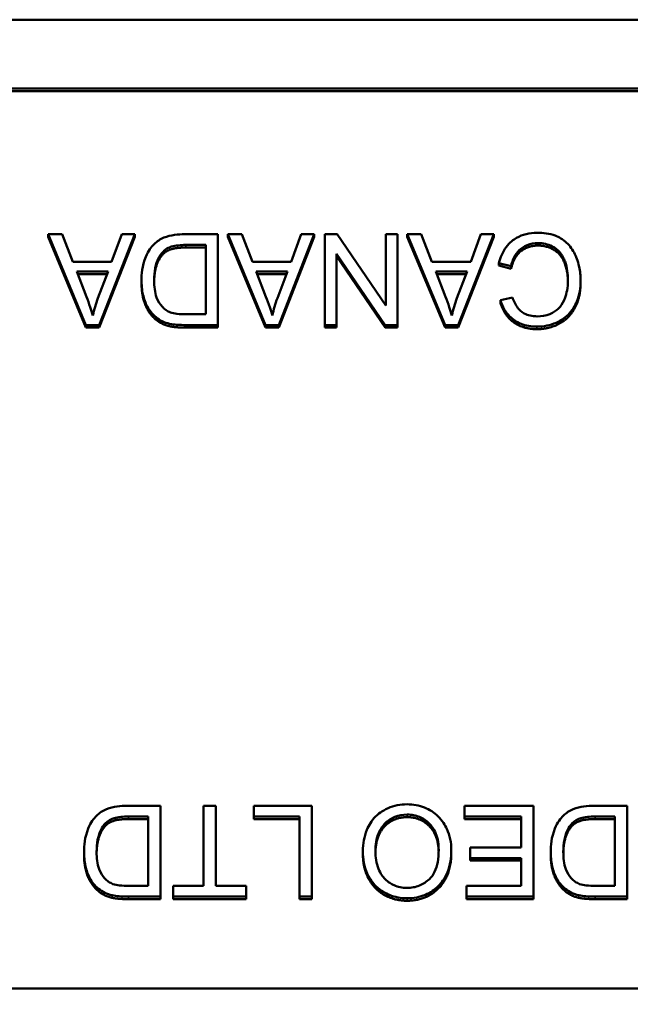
# Model space of a CAD drawing. Header units: inches. Extents: x -32 to 29.2, y -14.4 to 22.6.
# Tile 277 of 285: x 6.95 to 7.412, y 16.468 to 17.213. Entities that reach past the tile are written whole.
import ezdxf

# ---------------------------------------------------------------- set-up
doc = ezdxf.new("R2010")
doc.units = ezdxf.units.IN
doc.header["$MEASUREMENT"] = 0
for name, color, linetype, lineweight in [('Dimension (ANSI)', 7, 'Continuous', 25), ('Visible (ANSI)', 7, 'Continuous', 50), ('Visible Narrow (ANSI)', 7, 'Continuous', 35)]:
    doc.layers.add(name, color=color, linetype=linetype, lineweight=lineweight)
doc.styles.add('Note Text (ANSI)', font='tahoma.ttf')
doc.dimstyles.new('Default (ANSI)', dxfattribs={"dimtxt": 0.188, "dimasz": 0.098425, "dimexe": 0.125, "dimexo": 0.0625, "dimgap": 0.031496, "dimtad": 0, "dimtih": 1, "dimtoh": 1, "dimrnd": 1e-08, "dimzin": 4, "dimdsep": 46, "dimtxsty": 'Note Text (ANSI)', "dimcen": 0.09, "dimdle": 0.393701, "dimclrd": 256, "dimclre": 256, "dimclrt": 256, "dimadec": 0, "dimazin": 1, "dimtfac": 1.276596, "dimtofl": 0, "dimtmove": 0, "dimatfit": 3, "dimfxl": 1, "dimtolj": 1, "dimtzin": 4, "dimlwd": -1, "dimlwe": -1, "dimarcsym": 0})

# ---------------------------------------------------------------- blocks, each defined once
blk = doc.blocks.new('*D10')
at = {"layer": 'Defpoints', "color": 0, "transparency": 16777216}
for p in [(8.6796, 17.71034), (6.96711, 9.42945), (13.57033, 9.42945)]:
    blk.add_point(p, dxfattribs=at)
at = {"layer": 'Dimension (ANSI)', "transparency": 16777216}
for p, q in [((8.7421, 17.71034), (13.69533, 17.71034)), ((13.57033, 17.61192), (13.57033, 14.29796)), ((13.57033, 9.52787), (13.57033, 12.84183)), ((7.02961, 9.42945), (13.69533, 9.42945))]:
    blk.add_line(p, q, dxfattribs=at)
for points in [[(13.55393, 17.61192), (13.58673, 17.61192), (13.57033, 17.71034)], [(13.55393, 9.52787), (13.58673, 9.52787), (13.57033, 9.42945)]]:
    blk.add_solid(points, dxfattribs=at)
at = {"layer": 'Dimension (ANSI)', "transparency": 16777216, "insert": (13.44735, 12.87332), "char_height": 0.188, "attachment_point": 1, "rotation": 90, "style": 'Note Text (ANSI)'}
blk.add_mtext('\\A1;8.28 [210.3]', dxfattribs=at)
blk = doc.blocks.new('*D11')
at = {"layer": 'Defpoints', "color": 0, "transparency": 16777216}
for p in [(8.6796, 17.71034), (11.81043, 17.71034), (4.06273, 9.93815)]:
    blk.add_point(p, dxfattribs=at)
at = {"layer": 'Dimension (ANSI)', "transparency": 16777216}
for p, q in [((8.7421, 17.71034), (11.93543, 17.71034)), ((11.81043, 17.61192), (11.81043, 14.55073)), ((11.81043, 10.03657), (11.81043, 13.09775)), ((4.12523, 9.93815), (11.93543, 9.93815))]:
    blk.add_line(p, q, dxfattribs=at)
for points in [[(11.79402, 17.61192), (11.82683, 17.61192), (11.81043, 17.71034)], [(11.79402, 10.03657), (11.82683, 10.03657), (11.81043, 9.93815)]]:
    blk.add_solid(points, dxfattribs=at)
at = {"layer": 'Dimension (ANSI)', "transparency": 16777216, "insert": (11.68745, 13.12925), "char_height": 0.188, "attachment_point": 1, "rotation": 90, "style": 'Note Text (ANSI)'}
blk.add_mtext('\\A1;7.77 [197.4]', dxfattribs=at)
blk = doc.blocks.new('*D12')
at = {"layer": 'Defpoints', "color": 0, "transparency": 16777216}
for p in [(5.3892, 18.6769), (8.6796, 17.71034), (5.3892, 16.57716)]:
    blk.add_point(p, dxfattribs=at)
at = {"layer": 'Dimension (ANSI)', "transparency": 16777216}
for p, q in [((5.3892, 16.63966), (5.3892, 18.8019)), ((8.6796, 17.77284), (8.6796, 18.8019)), ((5.48762, 18.6769), (6.37836, 18.6769)), ((8.58118, 18.6769), (7.69044, 18.6769))]:
    blk.add_line(p, q, dxfattribs=at)
for points in [[(5.48762, 18.6933), (5.48762, 18.66049), (5.3892, 18.6769)], [(8.58118, 18.6933), (8.58118, 18.66049), (8.6796, 18.6769)]]:
    blk.add_solid(points, dxfattribs=at)
at = {"layer": 'Dimension (ANSI)', "transparency": 16777216, "insert": (6.40986, 18.79987), "char_height": 0.188, "attachment_point": 1, "style": 'Note Text (ANSI)'}
blk.add_mtext('\\A1;3.29 [83.6]', dxfattribs=at)
blk = doc.blocks.new('*D13')
at = {"layer": 'Defpoints', "color": 0, "transparency": 16777216}
for p in [(4.3892, 19.65042), (8.6796, 17.71034), (4.3892, 16.57716)]:
    blk.add_point(p, dxfattribs=at)
at = {"layer": 'Dimension (ANSI)', "transparency": 16777216}
for p, q in [((4.3892, 16.63966), (4.3892, 19.77542)), ((8.6796, 17.77284), (8.6796, 19.77542)), ((4.48762, 19.65042), (5.80419, 19.65042)), ((8.58118, 19.65042), (7.26461, 19.65042))]:
    blk.add_line(p, q, dxfattribs=at)
for points in [[(4.48762, 19.66683), (4.48762, 19.63402), (4.3892, 19.65042)], [(8.58118, 19.66683), (8.58118, 19.63402), (8.6796, 19.65042)]]:
    blk.add_solid(points, dxfattribs=at)
at = {"layer": 'Dimension (ANSI)', "transparency": 16777216, "insert": (5.83568, 19.7734), "char_height": 0.188, "attachment_point": 1, "style": 'Note Text (ANSI)'}
blk.add_mtext('\\A1;4.29 [109.0]', dxfattribs=at)
blk = doc.blocks.new('*D14')
at = {"layer": 'Defpoints', "color": 0, "transparency": 16777216}
for p in [(2.94243, 20.7074), (8.6796, 17.71034), (2.94243, 16.88113)]:
    blk.add_point(p, dxfattribs=at)
at = {"layer": 'Dimension (ANSI)', "transparency": 16777216}
for p, q in [((2.94243, 16.94363), (2.94243, 20.8324)), ((8.6796, 17.77284), (8.6796, 20.8324)), ((3.04085, 20.7074), (5.0861, 20.7074)), ((8.58118, 20.7074), (6.53593, 20.7074))]:
    blk.add_line(p, q, dxfattribs=at)
for points in [[(3.04085, 20.7238), (3.04085, 20.69099), (2.94243, 20.7074)], [(8.58118, 20.7238), (8.58118, 20.69099), (8.6796, 20.7074)]]:
    blk.add_solid(points, dxfattribs=at)
at = {"layer": 'Dimension (ANSI)', "transparency": 16777216, "insert": (5.1176, 20.83037), "char_height": 0.188, "attachment_point": 1, "style": 'Note Text (ANSI)'}
blk.add_mtext('\\A1;5.74 [145.7]', dxfattribs=at)
blk = doc.blocks.new('*D15')
at = {"layer": 'Defpoints', "color": 0, "transparency": 16777216}
for p in [(2.17043, 21.60247), (8.6796, 17.71034), (2.17043, 16.88113)]:
    blk.add_point(p, dxfattribs=at)
at = {"layer": 'Dimension (ANSI)', "transparency": 16777216}
for p, q in [((2.17043, 16.94363), (2.17043, 21.72747)), ((8.6796, 17.77284), (8.6796, 21.72747)), ((2.26885, 21.60247), (4.69764, 21.60247)), ((8.58118, 21.60247), (6.15239, 21.60247))]:
    blk.add_line(p, q, dxfattribs=at)
for points in [[(2.26885, 21.61887), (2.26885, 21.58606), (2.17043, 21.60247)], [(8.58118, 21.61887), (8.58118, 21.58606), (8.6796, 21.60247)]]:
    blk.add_solid(points, dxfattribs=at)
at = {"layer": 'Dimension (ANSI)', "transparency": 16777216, "insert": (4.72914, 21.72544), "char_height": 0.188, "attachment_point": 1, "style": 'Note Text (ANSI)'}
blk.add_mtext('\\A1;6.51 [165.3]', dxfattribs=at)

msp = doc.modelspace()

# ---------------------------------------------------------------- linework, layer by layer
at = {"layer": 'Visible (ANSI)'}
for p, q in [((6.2596, 17.21312), (7.8996, 17.21312)), ((6.28267, 17.16101), (7.87653, 17.16101)), ((7.87653, 17.15911), (6.28267, 17.15911)), ((6.98219, 17.05072), (6.97162, 17.05072)), ((6.97162, 17.05072), (7.00022, 16.98199)), ((6.97162, 17.04882), (6.97162, 17.05072)), ((7.00022, 16.98009), (6.97162, 17.04882)), ((6.9903, 17.02992), (6.98219, 17.05072)), ((7.01025, 16.98199), (7.03714, 17.05072)), ((7.03714, 17.04882), (7.01025, 16.98009)), ((7.02732, 17.05072), (7.01964, 17.02992)), ((7.03714, 17.05072), (7.02732, 17.05072)), ((7.03714, 17.04882), (7.03714, 17.05072)), ((7.10015, 17.05072), (7.07486, 17.05072)), ((7.10015, 16.98199), (7.10015, 17.05072)), ((7.11808, 17.05072), (7.10751, 17.05072)), ((7.10751, 17.05072), (7.13611, 16.98199)), ((7.10751, 17.04882), (7.10751, 17.05072)), ((7.13611, 16.98009), (7.10751, 17.04882)), ((7.12619, 17.02992), (7.11808, 17.05072)), ((7.14614, 16.98199), (7.17303, 17.05072)), ((7.17303, 17.04882), (7.14614, 16.98009)), ((7.16321, 17.05072), (7.15553, 17.02992)), ((7.17303, 17.05072), (7.16321, 17.05072)), ((7.17303, 17.04882), (7.17303, 17.05072)), ((7.19043, 17.05072), (7.18093, 17.05072)), ((7.18093, 17.05072), (7.18093, 16.98199)), ((7.22724, 16.99676), (7.19043, 17.05072)), ((7.2361, 17.05072), (7.22724, 17.05072)), ((7.22724, 17.05072), (7.22724, 16.99676)), ((7.2361, 16.98199), (7.2361, 17.05072)), ((7.25397, 17.05072), (7.24341, 17.05072)), ((7.24341, 17.05072), (7.272, 16.98199)), ((7.24341, 17.04882), (7.24341, 17.05072)), ((7.272, 16.98009), (7.24341, 17.04882)), ((7.26208, 17.02992), (7.25397, 17.05072)), ((7.28203, 16.98199), (7.30892, 17.05072)), ((7.30892, 17.04882), (7.28203, 16.98009)), ((7.29911, 17.05072), (7.29142, 17.02992)), ((7.30892, 17.05072), (7.29911, 17.05072)), ((7.30892, 17.04882), (7.30892, 17.05072)), ((7.0588, 17.03588), (7.0588, 17.03778)), ((7.07593, 17.0426), (7.09087, 17.0426)), ((7.09087, 17.0407), (7.07593, 17.0407)), ((7.09087, 17.0426), (7.09087, 16.99011)), ((7.01964, 17.02992), (6.9903, 17.02992)), ((7.15553, 17.02992), (7.12619, 17.02992)), ((7.18978, 16.98199), (7.18978, 17.03594)), ((7.18978, 17.03594), (7.2266, 16.98199)), ((7.2266, 16.98009), (7.18978, 17.03404)), ((7.29142, 17.02992), (7.26208, 17.02992)), ((7.00054, 17.00347), (6.99318, 17.02253)), ((6.99318, 17.02253), (7.01697, 17.02253)), ((7.01697, 17.02253), (7.00924, 17.00237)), ((7.13643, 17.00347), (7.12907, 17.02253)), ((7.12907, 17.02253), (7.15286, 17.02253)), ((7.15286, 17.02253), (7.14513, 17.00237)), ((7.27232, 17.00347), (7.26496, 17.02253)), ((7.26496, 17.02253), (7.28876, 17.02253)), ((7.28876, 17.02253), (7.28102, 17.00237)), ((7.31271, 17.02887), (7.322, 17.02657)), ((7.31271, 17.02697), (7.31271, 17.02887)), ((7.322, 17.02467), (7.31271, 17.02697)), ((7.322, 17.02467), (7.322, 17.02657)), ((7.01624, 17.02063), (6.99391, 17.02063)), ((7.04226, 17.01409), (7.04226, 17.01599)), ((7.15214, 17.02063), (7.1298, 17.02063)), ((7.28803, 17.02063), (7.26569, 17.02063)), ((7.3746, 17.01393), (7.3746, 17.01583)), ((7.32301, 17.00294), (7.31389, 17.0008)), ((7.31389, 16.9989), (7.31389, 17.0008)), ((7.05331, 16.98601), (7.05331, 16.98791)), ((7.09087, 16.99011), (7.07614, 16.99011)), ((7.00022, 16.98199), (7.01025, 16.98199)), ((7.00022, 16.98009), (7.00022, 16.98199)), ((7.01025, 16.98009), (7.00022, 16.98009)), ((7.01025, 16.98009), (7.01025, 16.98199)), ((7.07603, 16.98199), (7.10015, 16.98199)), ((7.10015, 16.98009), (7.07603, 16.98009)), ((7.10015, 16.98009), (7.10015, 16.98199)), ((7.13611, 16.98199), (7.14614, 16.98199)), ((7.13611, 16.98009), (7.13611, 16.98199)), ((7.14614, 16.98009), (7.13611, 16.98009)), ((7.14614, 16.98009), (7.14614, 16.98199)), ((7.18093, 16.98199), (7.18978, 16.98199)), ((7.18093, 16.98009), (7.18093, 16.98199)), ((7.18978, 16.98009), (7.18093, 16.98009)), ((7.18978, 16.98009), (7.18978, 16.98199)), ((7.2266, 16.98199), (7.2361, 16.98199)), ((7.2266, 16.98009), (7.2266, 16.98199)), ((7.2361, 16.98009), (7.2266, 16.98009)), ((7.2361, 16.98009), (7.2361, 16.98199)), ((7.272, 16.98199), (7.28203, 16.98199)), ((7.272, 16.98009), (7.272, 16.98199)), ((7.28203, 16.98009), (7.272, 16.98009)), ((7.28203, 16.98009), (7.28203, 16.98199)), ((7.05661, 16.6181), (7.03132, 16.6181)), ((7.05661, 16.54938), (7.05661, 16.6181)), ((7.09855, 16.6181), (7.08927, 16.6181)), ((7.08927, 16.6181), (7.08927, 16.5575)), ((7.09855, 16.5575), (7.09855, 16.6181)), ((7.17111, 16.6181), (7.12736, 16.6181)), ((7.12736, 16.6181), (7.12736, 16.60998)), ((7.17111, 16.54938), (7.17111, 16.6181)), ((7.33902, 16.6181), (7.28673, 16.6181)), ((7.28673, 16.6181), (7.28673, 16.60998)), ((7.33902, 16.54938), (7.33902, 16.6181)), ((7.40987, 16.6181), (7.38458, 16.6181)), ((7.40987, 16.54938), (7.40987, 16.6181)), ((7.01527, 16.60326), (7.01527, 16.60516)), ((7.03239, 16.60998), (7.04733, 16.60998)), ((7.04733, 16.60808), (7.03239, 16.60808)), ((7.04733, 16.60998), (7.04733, 16.5575)), ((7.12736, 16.60998), (7.16183, 16.60998)), ((7.12736, 16.60808), (7.12736, 16.60998)), ((7.16183, 16.60808), (7.12736, 16.60808)), ((7.16183, 16.60998), (7.16183, 16.54938)), ((7.28673, 16.60998), (7.32973, 16.60998)), ((7.28673, 16.60808), (7.28673, 16.60998)), ((7.32973, 16.60808), (7.28673, 16.60808)), ((7.32973, 16.60998), (7.32973, 16.58662)), ((7.36852, 16.60326), (7.36852, 16.60516)), ((7.38565, 16.60998), (7.40059, 16.60998)), ((7.40059, 16.60808), (7.38565, 16.60808)), ((7.40059, 16.60998), (7.40059, 16.5575)), ((6.99873, 16.58147), (6.99873, 16.58337)), ((7.20979, 16.58194), (7.20979, 16.58384)), ((7.27675, 16.58273), (7.27675, 16.58463)), ((7.32973, 16.58662), (7.29094, 16.58662)), ((7.29094, 16.58662), (7.29094, 16.5785)), ((7.35198, 16.58147), (7.35198, 16.58337)), ((7.29094, 16.5785), (7.32973, 16.5785)), ((7.29094, 16.5766), (7.29094, 16.5785)), ((7.32973, 16.5766), (7.29094, 16.5766)), ((7.32973, 16.5785), (7.32973, 16.5575)), ((7.00977, 16.5534), (7.00977, 16.5553)), ((7.04733, 16.5575), (7.03261, 16.5575)), ((7.08927, 16.5575), (7.06611, 16.5575)), ((7.06611, 16.5575), (7.06611, 16.54938)), ((7.1216, 16.5575), (7.09855, 16.5575)), ((7.1216, 16.54938), (7.1216, 16.5575)), ((7.32973, 16.5575), (7.28833, 16.5575)), ((7.28833, 16.5575), (7.28833, 16.54938)), ((7.36302, 16.5534), (7.36302, 16.5553)), ((7.40059, 16.5575), (7.38586, 16.5575)), ((7.0325, 16.54938), (7.05661, 16.54938)), ((7.05661, 16.54748), (7.0325, 16.54748)), ((7.05661, 16.54748), (7.05661, 16.54938)), ((7.06611, 16.54938), (7.1216, 16.54938)), ((7.06611, 16.54748), (7.06611, 16.54938)), ((7.1216, 16.54748), (7.06611, 16.54748)), ((7.1216, 16.54748), (7.1216, 16.54938)), ((7.16183, 16.54938), (7.17111, 16.54938)), ((7.16183, 16.54748), (7.16183, 16.54938)), ((7.17111, 16.54748), (7.16183, 16.54748)), ((7.17111, 16.54748), (7.17111, 16.54938)), ((7.28833, 16.54938), (7.33902, 16.54938)), ((7.28833, 16.54748), (7.28833, 16.54938)), ((7.33902, 16.54748), (7.28833, 16.54748)), ((7.33902, 16.54748), (7.33902, 16.54938)), ((7.38575, 16.54938), (7.40987, 16.54938)), ((7.40987, 16.54748), (7.38575, 16.54748)), ((7.40987, 16.54748), (7.40987, 16.54938)), ((7.87653, 16.47979), (6.28267, 16.47979))]:
    msp.add_line(p, q, dxfattribs=at)
for points, degree, knots in [([(7.34168, 17.05187), (7.33886, 17.05187), (7.33604, 17.05157), (7.33074, 17.05024), (7.32832, 17.04926), (7.32396, 17.04669), (7.32102, 17.04461), (7.3156, 17.03736), (7.31384, 17.03319), (7.31271, 17.02887)], 3, [-0.1481408, -0.1481408, -0.1481408, -0.1481408, -0.1076201, -0.1076201, -0.069733, -0.069733, -0.034621, -0.034621, 0, 0, 0, 0]), ([(7.3746, 17.01583), (7.3746, 17.0193), (7.37426, 17.02275), (7.37247, 17.03087), (7.37095, 17.03421), (7.36867, 17.0389), (7.36662, 17.04183), (7.36116, 17.04697), (7.35828, 17.04859), (7.35105, 17.0513), (7.3463, 17.05187), (7.34168, 17.05187)], 3, [-0.09787676, -0.09787676, -0.09787676, -0.09787676, -0.09073402, -0.09073402, -0.08078567, -0.08078567, -0.05885458, -0.05885458, -0.03519924, -0.03519924, 0, 0, 0, 0]), ([(7.07486, 17.05072), (7.07037, 17.05072), (7.06449, 17.05028), (7.05637, 17.04697), (7.054, 17.04542), (7.04965, 17.0411), (7.04743, 17.03832), (7.04267, 17.02682), (7.04226, 17.02022), (7.04226, 17.01599)], 3, [-0.1200795, -0.1200795, -0.1200795, -0.1200795, -0.0782796, -0.0782796, -0.0553638, -0.0553638, -0.0328697, -0.0328697, 0, 0, 0, 0]), ([(7.322, 17.02657), (7.32251, 17.02892), (7.32327, 17.03125), (7.32533, 17.03531), (7.32655, 17.03706), (7.32964, 17.0401), (7.33168, 17.04154), (7.33682, 17.04362), (7.33963, 17.04406), (7.34248, 17.04406)], 3, [-0.08561069, -0.08561069, -0.08561069, -0.08561069, -0.06266958, -0.06266958, -0.04236938, -0.04236938, -0.02177014, -0.02177014, 0, 0, 0, 0]), ([(7.34248, 17.04406), (7.34432, 17.04406), (7.34615, 17.04386), (7.34971, 17.04302), (7.35141, 17.04239), (7.35554, 17.04029), (7.3573, 17.03884), (7.36082, 17.03489), (7.36204, 17.03223), (7.36445, 17.02553), (7.36505, 17.0206), (7.36505, 17.01578)], 3, [-0.08097331, -0.08097331, -0.08097331, -0.08097331, -0.07364467, -0.07364467, -0.06638298, -0.06638298, -0.05514351, -0.05514351, -0.03746664, -0.03746664, 0, 0, 0, 0]), ([(7.05181, 17.01583), (7.05181, 17.01887), (7.05202, 17.02202), (7.05324, 17.02837), (7.05416, 17.03063), (7.0559, 17.03426), (7.05716, 17.03617), (7.0588, 17.03778)], 3, [-0.04322359, -0.04322359, -0.04322359, -0.04322359, -0.03115537, -0.03115537, -0.01763793, -0.01763793, 0, 0, 0, 0]), ([(7.0588, 17.03778), (7.0596, 17.03858), (7.06052, 17.03926), (7.06285, 17.04058), (7.0642, 17.04107), (7.06796, 17.04227), (7.07183, 17.0426), (7.07593, 17.0426)], 3, [-0.04708302, -0.04708302, -0.04708302, -0.04708302, -0.04035783, -0.04035783, -0.03126514, -0.03126514, 0, 0, 0, 0]), ([(7.36504, 17.0149), (7.3649, 17.02301), (7.35982, 17.03572), (7.34889, 17.04216), (7.34248, 17.04216)], 2, [0.058945, 0.058945, 0.058945, 1, 2, 3, 3, 3]), ([(7.0588, 17.03588), (7.05549, 17.03263), (7.05193, 17.02207), (7.05182, 17.01489)], 2, [0, 0, 0, 1, 1.938197, 1.938197, 1.938197]), ([(7.04226, 17.01599), (7.04226, 17.01236), (7.04258, 17.00871), (7.0441, 17.00178), (7.04519, 16.99875), (7.04834, 16.9929), (7.05054, 16.99018), (7.05331, 16.98791)], 3, [-0.07618913, -0.07618913, -0.07618913, -0.07618913, -0.05129348, -0.05129348, -0.02748299, -0.02748299, 0, 0, 0, 0]), ([(7.06419, 16.99152), (7.06299, 16.99197), (7.06187, 16.99257), (7.05972, 16.99408), (7.05873, 16.99499), (7.05648, 16.99751), (7.05489, 16.99955), (7.0523, 17.0067), (7.05181, 17.01126), (7.05181, 17.01583)], 3, [-0.1050644, -0.1050644, -0.1050644, -0.1050644, -0.0860517, -0.0860517, -0.0659504, -0.0659504, -0.0354965, -0.0354965, 0, 0, 0, 0]), ([(7.34152, 16.98079), (7.34407, 16.98079), (7.3466, 16.98102), (7.35152, 16.98202), (7.35385, 16.98276), (7.36069, 16.98577), (7.36353, 16.98822), (7.36837, 16.99303), (7.3704, 16.99669), (7.37379, 17.0049), (7.3746, 17.01035), (7.3746, 17.01583)], 3, [-0.0938203, -0.0938203, -0.0938203, -0.0938203, -0.08744762, -0.08744762, -0.08127, -0.08127, -0.06872135, -0.06872135, -0.04249137, -0.04249137, 0, 0, 0, 0]), ([(7.36505, 17.01578), (7.36505, 17.01319), (7.36481, 17.01062), (7.36409, 17.00686), (7.36343, 17.00363), (7.36106, 16.99832), (7.35959, 16.9962), (7.35619, 16.99296), (7.35413, 16.99139), (7.34823, 16.98905), (7.34498, 16.98859), (7.34174, 16.98859)], 3, [-0.1931103, -0.1931103, -0.1931103, -0.1931103, -0.1158996, -0.1158996, -0.0788155, -0.0788155, -0.0484986, -0.0484986, -0.0247503, -0.0247503, 0, 0, 0, 0]), ([(7.00545, 16.98922), (7.00485, 16.99131), (7.00413, 16.99351), (7.00252, 16.99817), (7.00152, 17.00088), (7.00054, 17.00347)], 3, [-0.03821039, -0.03821039, -0.03821039, -0.03821039, -0.02142386, -0.02142386, 0, 0, 0, 0]), ([(7.00924, 17.00237), (7.00844, 17.0002), (7.00773, 16.99802), (7.00646, 16.99363), (7.00591, 16.99143), (7.00545, 16.98922)], 3, [-0.03539152, -0.03539152, -0.03539152, -0.03539152, -0.01755394, -0.01755394, 0, 0, 0, 0]), ([(7.14134, 16.98922), (7.14074, 16.99131), (7.14002, 16.99351), (7.13841, 16.99817), (7.13741, 17.00088), (7.13643, 17.00347)], 3, [-0.03821039, -0.03821039, -0.03821039, -0.03821039, -0.02142386, -0.02142386, 0, 0, 0, 0]), ([(7.14513, 17.00237), (7.14433, 17.0002), (7.14362, 16.99802), (7.14235, 16.99363), (7.14181, 16.99143), (7.14134, 16.98922)], 3, [-0.03539152, -0.03539152, -0.03539152, -0.03539152, -0.01755394, -0.01755394, 0, 0, 0, 0]), ([(7.27723, 16.98922), (7.27663, 16.99131), (7.27591, 16.99351), (7.2743, 16.99817), (7.27331, 17.00088), (7.27232, 17.00347)], 3, [-0.03821039, -0.03821039, -0.03821039, -0.03821039, -0.02142386, -0.02142386, 0, 0, 0, 0]), ([(7.28102, 17.00237), (7.28023, 17.0002), (7.27951, 16.99802), (7.27825, 16.99363), (7.2777, 16.99143), (7.27723, 16.98922)], 3, [-0.03539152, -0.03539152, -0.03539152, -0.03539152, -0.01755394, -0.01755394, 0, 0, 0, 0]), ([(7.31389, 17.0008), (7.3146, 16.99839), (7.31557, 16.99606), (7.31803, 16.99185), (7.31947, 16.98998), (7.32315, 16.98641), (7.32585, 16.98438), (7.33333, 16.98139), (7.33741, 16.98079), (7.34152, 16.98079)], 3, [-0.1153083, -0.1153083, -0.1153083, -0.1153083, -0.0875715, -0.0875715, -0.0615321, -0.0615321, -0.031327, -0.031327, 0, 0, 0, 0]), ([(7.34174, 16.98859), (7.33997, 16.98859), (7.33819, 16.98875), (7.33489, 16.9895), (7.33339, 16.99005), (7.32982, 16.99198), (7.32831, 16.99344), (7.32528, 16.99719), (7.32395, 17.00007), (7.32301, 17.00294)], 3, [-0.05605351, -0.05605351, -0.05605351, -0.05605351, -0.04616658, -0.04616658, -0.03716594, -0.03716594, -0.02343343, -0.02343343, 0, 0, 0, 0]), ([(7.05331, 16.98791), (7.05473, 16.98671), (7.05629, 16.98571), (7.05975, 16.98404), (7.06162, 16.98342), (7.06355, 16.98299)], 3, [-0.02936972, -0.02936972, -0.02936972, -0.02936972, -0.01506774, -0.01506774, 0, 0, 0, 0]), ([(7.07614, 16.99011), (7.07384, 16.99011), (7.07133, 16.99019), (7.06733, 16.99067), (7.0656, 16.99099), (7.06419, 16.99152)], 3, [-0.0269249, -0.0269249, -0.0269249, -0.0269249, -0.01152465, -0.01152465, 0, 0, 0, 0]), ([(7.06355, 16.98299), (7.06523, 16.9826), (7.06712, 16.98238), (7.07118, 16.98205), (7.07369, 16.98199), (7.07603, 16.98199)], 3, [-0.03094406, -0.03094406, -0.03094406, -0.03094406, -0.01790256, -0.01790256, 0, 0, 0, 0]), ([(7.24325, 16.61925), (7.24076, 16.61925), (7.23829, 16.61901), (7.23345, 16.61801), (7.23113, 16.61727), (7.22408, 16.61417), (7.22118, 16.61164), (7.21636, 16.6069), (7.21423, 16.60318), (7.21069, 16.59475), (7.20979, 16.58935), (7.20979, 16.58384)], 3, [-0.09545269, -0.09545269, -0.09545269, -0.09545269, -0.08943102, -0.08943102, -0.0834784, -0.0834784, -0.07076079, -0.07076079, -0.04272432, -0.04272432, 0, 0, 0, 0]), ([(7.27675, 16.58463), (7.27675, 16.5874), (7.27647, 16.59014), (7.27531, 16.59554), (7.27444, 16.59813), (7.27202, 16.60344), (7.27003, 16.60694), (7.26374, 16.61302), (7.26028, 16.61525), (7.25231, 16.6185), (7.24784, 16.61925), (7.24325, 16.61925)], 3, [-0.1682322, -0.1682322, -0.1682322, -0.1682322, -0.1351873, -0.1351873, -0.1023597, -0.1023597, -0.0657531, -0.0657531, -0.0349902, -0.0349902, 0, 0, 0, 0]), ([(7.03132, 16.6181), (7.02683, 16.6181), (7.02095, 16.61766), (7.01283, 16.61436), (7.01046, 16.6128), (7.00612, 16.60848), (7.00389, 16.60571), (6.99913, 16.5942), (6.99873, 16.58761), (6.99873, 16.58337)], 3, [-0.1200795, -0.1200795, -0.1200795, -0.1200795, -0.0782796, -0.0782796, -0.0553638, -0.0553638, -0.0328697, -0.0328697, 0, 0, 0, 0]), ([(7.38458, 16.6181), (7.38008, 16.6181), (7.3742, 16.61766), (7.36609, 16.61436), (7.36372, 16.6128), (7.35937, 16.60848), (7.35714, 16.60571), (7.35238, 16.5942), (7.35198, 16.58761), (7.35198, 16.58337)], 3, [-0.1200795, -0.1200795, -0.1200795, -0.1200795, -0.0782796, -0.0782796, -0.0553638, -0.0553638, -0.0328697, -0.0328697, 0, 0, 0, 0]), ([(7.00828, 16.58322), (7.00828, 16.58626), (7.00849, 16.5894), (7.0097, 16.59575), (7.01062, 16.59801), (7.01236, 16.60164), (7.01363, 16.60356), (7.01527, 16.60516)], 3, [-0.04322359, -0.04322359, -0.04322359, -0.04322359, -0.03115537, -0.03115537, -0.01763793, -0.01763793, 0, 0, 0, 0]), ([(7.01527, 16.60516), (7.01607, 16.60597), (7.01698, 16.60664), (7.01931, 16.60797), (7.02066, 16.60846), (7.02443, 16.60965), (7.02829, 16.60998), (7.03239, 16.60998)], 3, [-0.04708302, -0.04708302, -0.04708302, -0.04708302, -0.04035783, -0.04035783, -0.03126514, -0.03126514, 0, 0, 0, 0]), ([(7.21934, 16.58374), (7.21934, 16.58847), (7.21998, 16.59335), (7.22323, 16.60089), (7.22502, 16.60327), (7.22906, 16.60714), (7.23137, 16.60868), (7.23696, 16.61094), (7.24009, 16.61145), (7.2433, 16.61145)], 3, [-0.09679235, -0.09679235, -0.09679235, -0.09679235, -0.06739595, -0.06739595, -0.04602454, -0.04602454, -0.02441336, -0.02441336, 0, 0, 0, 0]), ([(7.2433, 16.60955), (7.23284, 16.60955), (7.21959, 16.59541), (7.21935, 16.58281)], 2, [0, 0, 0, 1, 1.963372, 1.963372, 1.963372]), ([(7.2433, 16.61145), (7.24495, 16.61145), (7.2466, 16.61131), (7.24977, 16.61071), (7.25127, 16.61027), (7.25548, 16.60851), (7.2579, 16.60682), (7.26151, 16.60319), (7.26355, 16.60076), (7.26663, 16.59311), (7.2672, 16.5889), (7.2672, 16.58473)], 3, [-0.1546798, -0.1546798, -0.1546798, -0.1546798, -0.1305725, -0.1305725, -0.1076542, -0.1076542, -0.063798, -0.063798, -0.0323126, -0.0323126, 0, 0, 0, 0]), ([(7.26719, 16.58369), (7.26696, 16.5955), (7.2536, 16.60955), (7.2433, 16.60955)], 2, [0.034718, 0.034718, 0.034718, 1, 2, 2, 2]), ([(7.36153, 16.58322), (7.36153, 16.58626), (7.36174, 16.5894), (7.36296, 16.59575), (7.36388, 16.59801), (7.36562, 16.60164), (7.36688, 16.60356), (7.36852, 16.60516)], 3, [-0.04322359, -0.04322359, -0.04322359, -0.04322359, -0.03115537, -0.03115537, -0.01763793, -0.01763793, 0, 0, 0, 0]), ([(7.36852, 16.60516), (7.36932, 16.60597), (7.37024, 16.60664), (7.37257, 16.60797), (7.37391, 16.60846), (7.37768, 16.60965), (7.38154, 16.60998), (7.38565, 16.60998)], 3, [-0.04708302, -0.04708302, -0.04708302, -0.04708302, -0.04035783, -0.04035783, -0.03126514, -0.03126514, 0, 0, 0, 0]), ([(7.01527, 16.60326), (7.01196, 16.60002), (7.00839, 16.58946), (7.00828, 16.58227)], 2, [0, 0, 0, 1, 1.938197, 1.938197, 1.938197]), ([(7.36852, 16.60326), (7.36521, 16.60002), (7.36164, 16.58946), (7.36154, 16.58227)], 2, [0, 0, 0, 1, 1.938197, 1.938197, 1.938197]), ([(6.99873, 16.58337), (6.99873, 16.57975), (6.99904, 16.5761), (7.00056, 16.56916), (7.00165, 16.56613), (7.0048, 16.56029), (7.007, 16.55757), (7.00977, 16.5553)], 3, [-0.07618913, -0.07618913, -0.07618913, -0.07618913, -0.05129348, -0.05129348, -0.02748299, -0.02748299, 0, 0, 0, 0]), ([(7.02065, 16.55891), (7.01945, 16.55936), (7.01834, 16.55996), (7.01619, 16.56147), (7.01519, 16.56237), (7.01294, 16.56489), (7.01135, 16.56694), (7.00876, 16.57409), (7.00828, 16.57864), (7.00828, 16.58322)], 3, [-0.1050644, -0.1050644, -0.1050644, -0.1050644, -0.0860517, -0.0860517, -0.0659504, -0.0659504, -0.0354965, -0.0354965, 0, 0, 0, 0]), ([(7.20979, 16.58384), (7.20979, 16.58086), (7.21005, 16.57789), (7.21117, 16.57222), (7.21199, 16.56955), (7.21521, 16.56229), (7.21771, 16.55931), (7.22342, 16.55364), (7.22746, 16.55167), (7.23415, 16.54894), (7.23863, 16.54817), (7.24325, 16.54817)], 3, [-0.07681568, -0.07681568, -0.07681568, -0.07681568, -0.0708986, -0.0708986, -0.06534204, -0.06534204, -0.05518146, -0.05518146, -0.0351539, -0.0351539, 0, 0, 0, 0]), ([(7.24319, 16.55598), (7.24148, 16.55598), (7.23977, 16.55613), (7.23647, 16.55681), (7.2349, 16.55731), (7.2314, 16.55886), (7.22891, 16.5603), (7.22504, 16.56424), (7.22317, 16.56665), (7.21998, 16.5746), (7.21934, 16.57918), (7.21934, 16.58374)], 3, [-0.1797127, -0.1797127, -0.1797127, -0.1797127, -0.1447044, -0.1447044, -0.1108661, -0.1108661, -0.066223, -0.066223, -0.0353474, -0.0353474, 0, 0, 0, 0]), ([(7.2672, 16.58473), (7.2672, 16.58166), (7.26699, 16.57849), (7.26596, 16.57294), (7.26523, 16.57043), (7.26312, 16.56609), (7.26184, 16.56424), (7.25801, 16.56062), (7.25543, 16.5589), (7.24962, 16.55653), (7.24646, 16.55598), (7.24319, 16.55598)], 3, [-0.1091134, -0.1091134, -0.1091134, -0.1091134, -0.0852016, -0.0852016, -0.0653463, -0.0653463, -0.0478786, -0.0478786, -0.0248683, -0.0248683, 0, 0, 0, 0]), ([(7.24325, 16.54817), (7.24569, 16.54817), (7.24814, 16.54837), (7.25281, 16.54925), (7.255, 16.54989), (7.26092, 16.55236), (7.26424, 16.55465), (7.26903, 16.55948), (7.2718, 16.56274), (7.27598, 16.5732), (7.27675, 16.57896), (7.27675, 16.58463)], 3, [-0.2269139, -0.2269139, -0.2269139, -0.2269139, -0.1883472, -0.1883472, -0.1521264, -0.1521264, -0.0871063, -0.0871063, -0.0440243, -0.0440243, 0, 0, 0, 0]), ([(7.35198, 16.58337), (7.35198, 16.57975), (7.3523, 16.5761), (7.35382, 16.56916), (7.35491, 16.56613), (7.35805, 16.56029), (7.36026, 16.55757), (7.36302, 16.5553)], 3, [-0.07618913, -0.07618913, -0.07618913, -0.07618913, -0.05129348, -0.05129348, -0.02748299, -0.02748299, 0, 0, 0, 0]), ([(7.37391, 16.55891), (7.37271, 16.55936), (7.37159, 16.55996), (7.36944, 16.56147), (7.36845, 16.56237), (7.3662, 16.56489), (7.36461, 16.56694), (7.36201, 16.57409), (7.36153, 16.57864), (7.36153, 16.58322)], 3, [-0.1050644, -0.1050644, -0.1050644, -0.1050644, -0.0860517, -0.0860517, -0.0659504, -0.0659504, -0.0354965, -0.0354965, 0, 0, 0, 0]), ([(7.00977, 16.5553), (7.01119, 16.55409), (7.01275, 16.55309), (7.01621, 16.55143), (7.01809, 16.55081), (7.02001, 16.55037)], 3, [-0.02936972, -0.02936972, -0.02936972, -0.02936972, -0.01506774, -0.01506774, 0, 0, 0, 0]), ([(7.03261, 16.5575), (7.03031, 16.5575), (7.0278, 16.55758), (7.0238, 16.55805), (7.02206, 16.55838), (7.02065, 16.55891)], 3, [-0.0269249, -0.0269249, -0.0269249, -0.0269249, -0.01152465, -0.01152465, 0, 0, 0, 0]), ([(7.36302, 16.5553), (7.36445, 16.55409), (7.36601, 16.55309), (7.36947, 16.55143), (7.37134, 16.55081), (7.37327, 16.55037)], 3, [-0.02936972, -0.02936972, -0.02936972, -0.02936972, -0.01506774, -0.01506774, 0, 0, 0, 0]), ([(7.38586, 16.5575), (7.38356, 16.5575), (7.38105, 16.55758), (7.37705, 16.55805), (7.37532, 16.55838), (7.37391, 16.55891)], 3, [-0.0269249, -0.0269249, -0.0269249, -0.0269249, -0.01152465, -0.01152465, 0, 0, 0, 0]), ([(7.02001, 16.55037), (7.02169, 16.54999), (7.02359, 16.54976), (7.02764, 16.54944), (7.03015, 16.54938), (7.0325, 16.54938)], 3, [-0.03094406, -0.03094406, -0.03094406, -0.03094406, -0.01790256, -0.01790256, 0, 0, 0, 0]), ([(7.37327, 16.55037), (7.37494, 16.54999), (7.37684, 16.54976), (7.3809, 16.54944), (7.3834, 16.54938), (7.38575, 16.54938)], 3, [-0.03094406, -0.03094406, -0.03094406, -0.03094406, -0.01790256, -0.01790256, 0, 0, 0, 0])]:
    msp.add_open_spline(points, degree=degree, knots=knots, dxfattribs=at)
for points in [[(7.07593, 17.0407), (7.06899, 17.0407), (7.0611, 17.03818), (7.0588, 17.03588)], [(7.34248, 17.04216), (7.33469, 17.04216), (7.32392, 17.03336), (7.322, 17.02467)], [(7.05331, 16.98601), (7.04776, 16.99057), (7.04226, 17.00487), (7.04226, 17.01409)], [(7.3746, 17.01393), (7.3746, 17.00319), (7.36623, 16.98716), (7.35081, 16.97889), (7.34152, 16.97889)], [(7.34152, 16.97889), (7.33101, 16.97889), (7.31671, 16.98942), (7.31389, 16.9989)], [(7.06355, 16.98109), (7.05752, 16.98245), (7.05331, 16.98601)], [(7.07603, 16.98009), (7.06787, 16.98009), (7.06355, 16.98109)], [(7.03239, 16.60808), (7.02546, 16.60808), (7.01756, 16.60557), (7.01527, 16.60326)], [(7.38565, 16.60808), (7.37871, 16.60808), (7.37081, 16.60557), (7.36852, 16.60326)], [(7.24325, 16.54627), (7.23353, 16.54627), (7.21796, 16.55539), (7.20979, 16.57163), (7.20979, 16.58194)], [(7.27675, 16.58273), (7.27675, 16.5656), (7.25802, 16.54627), (7.24325, 16.54627)], [(7.00977, 16.5534), (7.00422, 16.55795), (6.99873, 16.57225), (6.99873, 16.58147)], [(7.36302, 16.5534), (7.35748, 16.55795), (7.35198, 16.57225), (7.35198, 16.58147)], [(7.02001, 16.54847), (7.01398, 16.54983), (7.00977, 16.5534)], [(7.37327, 16.54847), (7.36724, 16.54983), (7.36302, 16.5534)], [(7.0325, 16.54748), (7.02434, 16.54748), (7.02001, 16.54847)], [(7.38575, 16.54748), (7.37759, 16.54748), (7.37327, 16.54847)]]:
    msp.add_open_spline(points, degree=2, dxfattribs=at)
at = {"layer": 'Visible Narrow (ANSI)'}
for p, q in [((7.34248, 17.04216), (7.34248, 17.04406)), ((7.07593, 17.0407), (7.07593, 17.0426)), ((7.06355, 16.98109), (7.06355, 16.98299)), ((7.07603, 16.98009), (7.07603, 16.98199)), ((7.34152, 16.97889), (7.34152, 16.98079)), ((7.03239, 16.60808), (7.03239, 16.60998)), ((7.2433, 16.60955), (7.2433, 16.61145)), ((7.38565, 16.60808), (7.38565, 16.60998)), ((7.02001, 16.54847), (7.02001, 16.55037)), ((7.0325, 16.54748), (7.0325, 16.54938)), ((7.24325, 16.54627), (7.24325, 16.54817)), ((7.37327, 16.54847), (7.37327, 16.55037)), ((7.38575, 16.54748), (7.38575, 16.54938))]:
    msp.add_line(p, q, dxfattribs=at)

# ---------------------------------------------------------------- dimensions: what is measured, and where the dimension line sits
at = {"layer": 'Dimension (ANSI)'}
for base, p1, p2, angle, picture, middle in [((2.17043, 21.60247), (8.6796, 17.71034), (2.17043, 16.88113), 180, '*D15', (5.42502, 21.60247)), ((2.94243, 20.7074), (8.6796, 17.71034), (2.94243, 16.88113), 180, '*D14', (5.81102, 20.7074)), ((4.3892, 19.65042), (8.6796, 17.71034), (4.3892, 16.57716), 180, '*D13', (6.5344, 19.65042)), ((5.3892, 18.6769), (8.6796, 17.71034), (5.3892, 16.57716), 180, '*D12', (7.0344, 18.6769)), ((11.81043, 17.71034), (4.06273, 9.93815), (8.6796, 17.71034), 90, '*D11', (11.81043, 13.82424)), ((13.57033, 9.42945), (8.6796, 17.71034), (6.96711, 9.42945), 90, '*D10', (13.57033, 13.5699))]:
    dim = msp.add_linear_dim(base=base, p1=p1, p2=p2, angle=angle, dimstyle='Default (ANSI)', override={"dimtih": 0, "dimtoh": 0, "dimdec": 2, "dimtp": 0, "dimtm": 0, "dimtdec": 2, "dimatfit": 1}, dxfattribs=at)
    dim.commit()
    dim.dimension.update_dxf_attribs({"geometry": picture, "text_midpoint": middle, "dimtype": 160})

doc.saveas('drawing.dxf')
